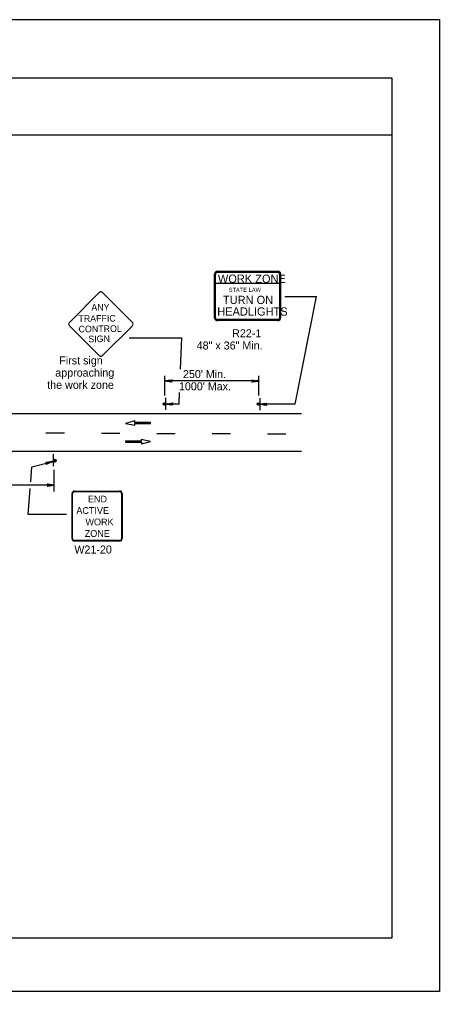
# Model space of a CAD drawing. Extents: x -14145 to -13662, y 30244 to 30661.
# Drawn here: x -13836.19 to -13825.17, y 30559.81 to 30585.31 of the extents above; entities that cross this region are included whole.
import ezdxf

# ---------------------------------------------------------------- set-up
doc = ezdxf.new("R2010")
doc.units = 0
for name, color, linetype in [('1', 7, 'Continuous'), ('10', 7, 'Continuous'), ('2', 7, 'Continuous'), ('61', 7, 'Continuous')]:
    doc.layers.add(name, color=color, linetype=linetype)

msp = doc.modelspace()

# ---------------------------------------------------------------- linework, layer by layer
at = {"layer": '1'}
for p, q in [((-13831.072, 30578.378), (-13831.072, 30578.629)), ((-13831.072, 30578.629), (-13831.071, 30578.629)), ((-13831.046, 30577.483), (-13831.046, 30578.631)), ((-13830.998, 30578.704), (-13829.413, 30578.704)), ((-13830.998, 30578.702), (-13829.413, 30578.701)), ((-13830.998, 30578.678), (-13829.413, 30578.676)), ((-13829.367, 30578.63), (-13829.368, 30577.481)), ((-13829.34, 30578.628), (-13829.34, 30578.377)), ((-13831.072, 30577.479), (-13831.072, 30578.378)), ((-13829.34, 30578.377), (-13831.072, 30578.378)), ((-13829.34, 30578.377), (-13829.341, 30577.479)), ((-13834.09, 30578.151), (-13834.885, 30577.348)), ((-13833.22, 30577.348), (-13834.023, 30578.151)), ((-13829.228, 30578.039), (-13828.402, 30578.039)), ((-13828.962, 30575.212), (-13828.402, 30578.039)), ((-13829.413, 30577.434), (-13830.998, 30577.435)), ((-13829.413, 30577.408), (-13830.998, 30577.408)), ((-13834.885, 30577.281), (-13834.09, 30576.486)), ((-13834.023, 30576.486), (-13833.22, 30577.281)), ((-13833.313, 30576.956), (-13831.934, 30576.956)), ((-13831.966, 30576.13), (-13831.934, 30576.956)), ((-13832.374, 30575.446), (-13832.374, 30575.956)), ((-13829.908, 30575.827), (-13832.374, 30575.827)), ((-13829.908, 30575.44), (-13829.908, 30575.956)), ((-13832.356, 30575.38), (-13832.356, 30575.062)), ((-13832.002, 30575.218), (-13831.99, 30575.518)), ((-13829.89, 30575.374), (-13829.89, 30575.056)), ((-13832.002, 30575.218), (-13832.356, 30575.218)), ((-13828.962, 30575.212), (-13829.89, 30575.212)), ((-13853.877, 30574.968), (-13828.795, 30574.968)), ((-13833.166, 30574.776), (-13833.407, 30574.71)), ((-13833.166, 30574.731), (-13833.166, 30574.776)), ((-13833.407, 30574.71), (-13833.164, 30574.663)), ((-13832.75, 30574.731), (-13833.166, 30574.731)), ((-13833.164, 30574.663), (-13833.164, 30574.709)), ((-13833.164, 30574.709), (-13832.75, 30574.709)), ((-13832.75, 30574.709), (-13832.75, 30574.731)), ((-13835.008, 30574.452), (-13835.494, 30574.452)), ((-13833.556, 30574.446), (-13834.042, 30574.446)), ((-13832.75, 30574.239), (-13832.994, 30574.285)), ((-13832.994, 30574.285), (-13832.994, 30574.24)), ((-13832.104, 30574.44), (-13832.59, 30574.44)), ((-13830.652, 30574.434), (-13831.138, 30574.434)), ((-13829.2, 30574.428), (-13829.686, 30574.428)), ((-13832.994, 30574.24), (-13833.407, 30574.24)), ((-13833.407, 30574.24), (-13833.407, 30574.218)), ((-13833.407, 30574.218), (-13832.991, 30574.218)), ((-13832.991, 30574.173), (-13832.75, 30574.239)), ((-13832.991, 30574.218), (-13832.991, 30574.173)), ((-13853.877, 30573.984), (-13828.795, 30573.984)), ((-13835.306, 30573.904), (-13835.306, 30573.592)), ((-13835.306, 30573.904), (-13835.306, 30573.592)), ((-13835.895, 30573.181), (-13835.866, 30573.571)), ((-13835.866, 30573.57), (-13835.312, 30573.712)), ((-13835.276, 30572.922), (-13835.276, 30573.496)), ((-13835.276, 30573.091), (-13837.736, 30573.091)), ((-13835.958, 30572.317), (-13835.908, 30573.001)), ((-13834.809, 30571.688), (-13834.809, 30572.869)), ((-13834.794, 30571.688), (-13834.794, 30572.869)), ((-13834.743, 30572.934), (-13833.562, 30572.934)), ((-13834.743, 30572.92), (-13833.562, 30572.92)), ((-13833.511, 30572.869), (-13833.511, 30571.688)), ((-13833.496, 30572.869), (-13833.496, 30571.688)), ((-13834.953, 30572.317), (-13835.958, 30572.317)), ((-13833.501, 30572.36), (-13833.496, 30572.365)), ((-13833.562, 30571.636), (-13834.743, 30571.636)), ((-13833.562, 30571.622), (-13834.743, 30571.622))]:
    msp.add_line(p, q, dxfattribs=at)
for points in [[(-13832.2, 30575.803), (-13832.206, 30575.815), (-13832.374, 30575.827), (-13832.2, 30575.803), (-13832.188, 30575.797), (-13832.374, 30575.827), (-13832.206, 30575.833), (-13832.2, 30575.845), (-13832.374, 30575.827), (-13832.188, 30575.857), (-13832.2, 30575.845)], [(-13830.082, 30575.839), (-13830.076, 30575.827), (-13829.908, 30575.821), (-13830.082, 30575.839), (-13830.094, 30575.851), (-13829.908, 30575.821), (-13830.076, 30575.809), (-13830.082, 30575.797), (-13829.908, 30575.821), (-13830.094, 30575.791), (-13830.082, 30575.797)], [(-13832.176, 30575.194), (-13832.182, 30575.206), (-13832.356, 30575.218), (-13832.176, 30575.194), (-13832.17, 30575.188), (-13832.356, 30575.218), (-13832.182, 30575.224), (-13832.176, 30575.236), (-13832.356, 30575.218), (-13832.17, 30575.248), (-13832.176, 30575.236)], [(-13829.71, 30575.188), (-13829.716, 30575.2), (-13829.89, 30575.212), (-13829.71, 30575.188), (-13829.704, 30575.182), (-13829.89, 30575.212), (-13829.716, 30575.218), (-13829.71, 30575.23), (-13829.89, 30575.212), (-13829.704, 30575.242), (-13829.71, 30575.23)], [(-13835.492, 30573.688), (-13835.48, 30573.676), (-13835.312, 30573.712), (-13835.492, 30573.688), (-13835.498, 30573.694), (-13835.312, 30573.712), (-13835.474, 30573.658), (-13835.48, 30573.646), (-13835.312, 30573.712), (-13835.486, 30573.634), (-13835.48, 30573.646)], [(-13835.456, 30573.115), (-13835.45, 30573.097), (-13835.276, 30573.091), (-13835.456, 30573.115), (-13835.462, 30573.121), (-13835.276, 30573.091), (-13835.45, 30573.085), (-13835.456, 30573.067), (-13835.276, 30573.091), (-13835.462, 30573.061), (-13835.456, 30573.067)]]:
    msp.add_lwpolyline(points, dxfattribs=at)
for centre, radius in [((-13832.392, 30575.222), 0.0298), ((-13829.926, 30575.216), 0.0298), ((-13835.267, 30573.731), 0.0408)]:
    msp.add_circle(centre, radius, dxfattribs=at)
for centre, radius, start, end in [((-13830.998, 30578.629), 0.0732, 89.9817, 179.9817), ((-13830.998, 30578.629), 0.0464, 89.9817, 179.9817), ((-13829.413, 30578.628), 0.0732, 359.9817, 89.9817), ((-13829.413, 30578.628), 0.0464, 359.9817, 89.9817), ((-13834.055, 30578.117), 0.0465, 45, 135), ((-13834.854, 30577.318), 0.0465, 135, 225), ((-13833.256, 30577.318), 0.0465, 315, 45), ((-13830.999, 30577.479), 0.0732, 179.9817, 269.9817), ((-13830.999, 30577.479), 0.0464, 179.9817, 269.9817), ((-13829.414, 30577.479), 0.0464, 269.9817, 359.9817), ((-13829.414, 30577.479), 0.0732, 269.9817, 359.9817), ((-13834.055, 30576.519), 0.0465, 225, 315), ((-13832.391, 30575.222), 0.0214, 355.7499, 350.479), ((-13829.925, 30575.216), 0.0214, 355.7499, 350.479), ((-13835.272, 30573.739), 0.0214, 189.521, 184.2501), ((-13834.743, 30572.869), 0.0656, 90, 180), ((-13834.743, 30572.869), 0.0514, 90, 180), ((-13833.562, 30572.869), 0.0656, 0, 90), ((-13833.562, 30572.869), 0.0514, 0, 90), ((-13834.743, 30571.688), 0.0656, 180, 270), ((-13834.743, 30571.688), 0.0514, 180, 270), ((-13833.562, 30571.688), 0.0656, 270, 0), ((-13833.562, 30571.688), 0.0514, 270, 0)]:
    msp.add_arc(centre, radius, start, end, dxfattribs=at)
at = {"layer": '10'}
for p, q in [((-13857.874, 30583.777), (-13826.422, 30583.777)), ((-13826.422, 30583.777), (-13826.422, 30561.207)), ((-13857.874, 30582.277), (-13826.422, 30582.277)), ((-13826.422, 30561.207), (-13857.874, 30561.207))]:
    msp.add_line(p, q, dxfattribs=at)
at = {"layer": '61'}
msp.add_lwpolyline([(-13858.174, 30585.307), (-13825.174, 30585.307), (-13825.174, 30559.807), (-13858.174, 30559.807)], close=True, dxfattribs=at)

# ---------------------------------------------------------------- texts
at = {"layer": '1'}
for s, height, rotation, p in [('WORK ZONE', 0.216, 359.9817, (-13830.986, 30578.398)), ('STATE LAW', 0.108, 359.9817, (-13830.702, 30578.16)), ('ANY', 0.1735, 0.7566, (-13834.303, 30577.667)), ('TURN ON', 0.216, 359.9817, (-13830.853, 30577.842)), ('HEADLIGHTS', 0.216, 359.9817, (-13831.003, 30577.538)), ('TRAFFIC', 0.1733, 0.7588, (-13834.642, 30577.37)), ('CONTROL', 0.1733, 0.7588, (-13834.637, 30577.098)), ('SIGN', 0.1733, 0.7588, (-13834.382, 30576.838))]:
    msp.add_text(s, height=height, rotation=rotation, dxfattribs=at).set_placement(p)
for s, p in [('END', (-13834.394, 30572.637)), ('ACTIVE', (-13834.697, 30572.337)), ('WORK', (-13834.458, 30572.036)), ('ZONE', (-13834.477, 30571.734))]:
    msp.add_text(s, height=0.1771, dxfattribs=at).set_placement(p)
at = {"layer": '2'}
for s, p in [('R22-1', (-13830.612, 30576.969)), ('48" x 36" Min.', (-13831.542, 30576.649)), ('First sign', (-13835.145, 30576.257)), ('approaching', (-13835.25, 30575.937)), ("250' Min.", (-13831.902, 30575.899)), ('the work zone', (-13835.462, 30575.617)), ("1000' Max.", (-13832.007, 30575.579)), ('W21-20', (-13834.75, 30571.297))]:
    msp.add_text(s, height=0.21, dxfattribs=at).set_placement(p)

doc.saveas('drawing.dxf')
